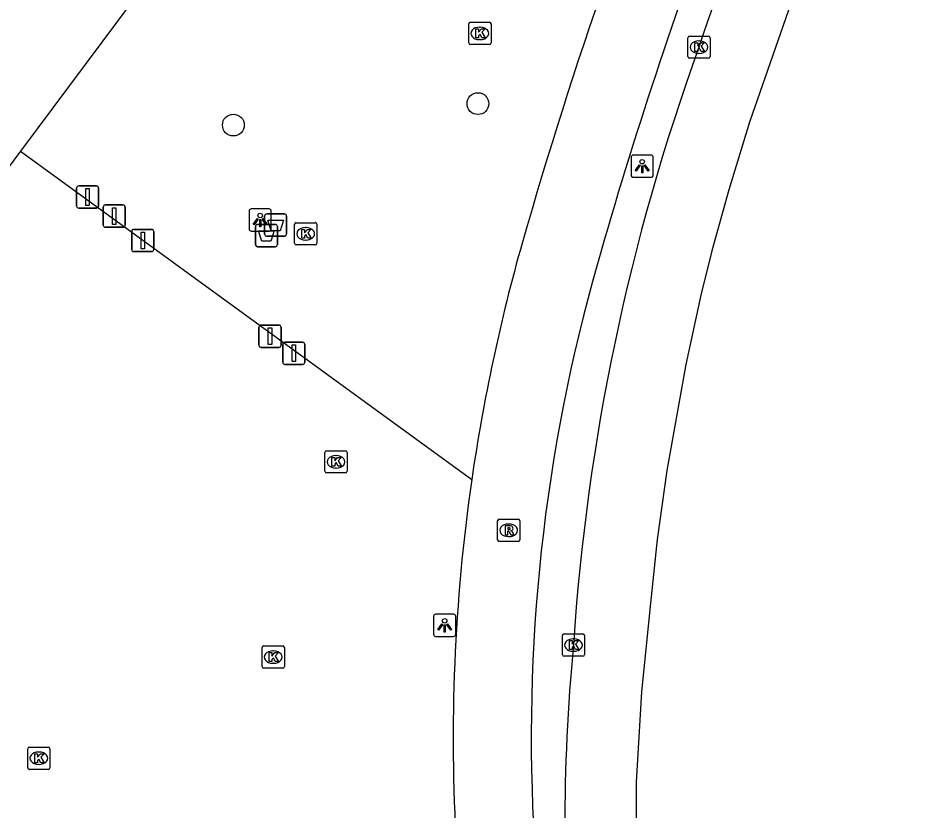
# Model space of a CAD drawing. Extents: x 159718 to 160783, y 383290 to 384030.
# Drawn here: x 160644.91 to 160685.27, y 383513.49 to 383549.08 of the extents above; entities that cross this region are included whole.
import ezdxf

# ---------------------------------------------------------------- set-up
doc = ezdxf.new("R2010")
doc.units = 0
for name, color, linetype in [('IMGEO_Afsluitpaal', 7, 'Continuous'), ('IMGEO_Afvalbak', 7, 'Continuous'), ('IMGEO_Boom', 7, 'Continuous'), ('IMGEO_Fietspad_gesloten', 7, 'Continuous'), ('IMGEO_Kolk', 7, 'Continuous'), ('IMGEO_Lichtpunt', 7, 'Continuous'), ('IMGEO_Pand', 7, 'Continuous'), ('IMGEO_Rijbaan_lokaal_gesloten', 7, 'Continuous'), ('IMGEO_Rioolput', 7, 'Continuous'), ('IMGEO_Voetpad_open', 7, 'Continuous')]:
    doc.layers.add(name, color=color, linetype=linetype)

msp = doc.modelspace()

# ---------------------------------------------------------------- linework, layer by layer
at = {"layer": 'IMGEO_Afsluitpaal'}
for p, q in [((160647.644, 383541.536), (160648.434, 383541.536)), ((160648.434, 383541.536), (160647.644, 383541.536)), ((160647.544, 383540.636), (160647.544, 383541.436)), ((160647.544, 383541.436), (160647.544, 383540.636)), ((160648.534, 383541.436), (160648.534, 383540.636)), ((160648.534, 383540.636), (160648.534, 383541.436)), ((160648.434, 383540.536), (160647.644, 383540.536)), ((160647.644, 383540.536), (160648.434, 383540.536)), ((160648.738, 383539.777), (160648.738, 383540.577)), ((160648.738, 383540.577), (160648.738, 383539.777)), ((160648.838, 383540.677), (160649.628, 383540.677)), ((160649.628, 383540.677), (160648.838, 383540.677)), ((160649.728, 383540.577), (160649.728, 383539.777)), ((160649.728, 383539.777), (160649.728, 383540.577)), ((160649.628, 383539.677), (160648.838, 383539.677)), ((160648.838, 383539.677), (160649.628, 383539.677)), ((160650.019, 383538.682), (160650.019, 383539.482)), ((160650.019, 383539.482), (160650.019, 383538.682)), ((160650.119, 383539.582), (160650.909, 383539.582)), ((160650.909, 383539.582), (160650.119, 383539.582)), ((160651.009, 383539.482), (160651.009, 383538.682)), ((160651.009, 383538.682), (160651.009, 383539.482)), ((160650.909, 383538.582), (160650.119, 383538.582)), ((160650.119, 383538.582), (160650.909, 383538.582)), ((160655.74, 383534.38), (160655.74, 383535.18)), ((160655.74, 383535.18), (160655.74, 383534.38)), ((160655.84, 383535.28), (160656.63, 383535.28)), ((160656.63, 383535.28), (160655.84, 383535.28)), ((160656.73, 383535.18), (160656.73, 383534.38)), ((160656.73, 383534.38), (160656.73, 383535.18)), ((160656.63, 383534.28), (160655.84, 383534.28)), ((160655.84, 383534.28), (160656.63, 383534.28)), ((160656.807, 383533.613), (160656.807, 383534.413)), ((160656.807, 383534.413), (160656.807, 383533.613)), ((160656.907, 383534.513), (160657.697, 383534.513)), ((160657.697, 383534.513), (160656.907, 383534.513)), ((160657.797, 383534.413), (160657.797, 383533.613)), ((160657.797, 383533.613), (160657.797, 383534.413)), ((160657.697, 383533.513), (160656.907, 383533.513)), ((160656.907, 383533.513), (160657.697, 383533.513))]:
    msp.add_line(p, q, dxfattribs=at)
for points in [[(160647.964, 383541.411), (160648.114, 383541.411), (160648.114, 383540.661), (160647.964, 383540.661), (160647.964, 383541.411)], [(160649.158, 383540.552), (160649.308, 383540.552), (160649.308, 383539.802), (160649.158, 383539.802), (160649.158, 383540.552)], [(160650.439, 383539.457), (160650.589, 383539.457), (160650.589, 383538.707), (160650.439, 383538.707), (160650.439, 383539.457)], [(160656.16, 383535.155), (160656.31, 383535.155), (160656.31, 383534.405), (160656.16, 383534.405), (160656.16, 383535.155)], [(160657.227, 383534.388), (160657.377, 383534.388), (160657.377, 383533.638), (160657.227, 383533.638), (160657.227, 383534.388)]]:
    msp.add_lwpolyline(points, dxfattribs=at)
for centre, start, end in [((160647.644, 383541.436), 90, 180), ((160647.644, 383541.436), 90, 180), ((160648.434, 383541.436), 0, 90), ((160648.434, 383541.436), 360, 90), ((160647.644, 383540.636), 180, 270), ((160647.644, 383540.636), 180, 270), ((160648.434, 383540.636), 270, 0), ((160648.434, 383540.636), 270, 0), ((160648.838, 383540.577), 90, 180), ((160648.838, 383540.577), 90, 180), ((160649.628, 383540.577), 0, 90), ((160649.628, 383540.577), 360, 90), ((160648.838, 383539.777), 180, 270), ((160648.838, 383539.777), 180, 270), ((160649.628, 383539.777), 270, 0), ((160649.628, 383539.777), 270, 0), ((160650.119, 383539.482), 90, 180), ((160650.119, 383539.482), 90, 180), ((160650.909, 383539.482), 0, 90), ((160650.909, 383539.482), 360, 90), ((160650.119, 383538.682), 180, 270), ((160650.119, 383538.682), 180, 270), ((160650.909, 383538.682), 270, 0), ((160650.909, 383538.682), 270, 0), ((160655.84, 383535.18), 90, 180), ((160655.84, 383535.18), 90, 180), ((160656.63, 383535.18), 0, 90), ((160656.63, 383535.18), 360, 90), ((160655.84, 383534.38), 180, 270), ((160655.84, 383534.38), 180, 270), ((160656.63, 383534.38), 270, 0), ((160656.63, 383534.38), 270, 0), ((160656.907, 383534.413), 90, 180), ((160656.907, 383534.413), 90, 180), ((160657.697, 383534.413), 0, 90), ((160657.697, 383534.413), 360, 90), ((160656.907, 383533.613), 180, 270), ((160656.907, 383533.613), 180, 270), ((160657.697, 383533.613), 270, 0), ((160657.697, 383533.613), 270, 0)]:
    msp.add_arc(centre, 0.1, start, end, dxfattribs=at)
at = {"layer": 'IMGEO_Afvalbak'}
for p, q in [((160655.99, 383539.374), (160655.99, 383540.174)), ((160655.99, 383540.174), (160655.99, 383539.374)), ((160656.09, 383540.274), (160656.88, 383540.274)), ((160656.88, 383540.274), (160656.09, 383540.274)), ((160656.98, 383540.174), (160656.98, 383539.374)), ((160656.98, 383539.374), (160656.98, 383540.174)), ((160655.58, 383538.903), (160655.58, 383539.703)), ((160655.58, 383539.703), (160655.58, 383538.903)), ((160655.68, 383539.803), (160656.47, 383539.803)), ((160656.47, 383539.803), (160655.68, 383539.803)), ((160656.57, 383539.703), (160656.57, 383538.903)), ((160656.57, 383538.903), (160656.57, 383539.703)), ((160656.88, 383539.274), (160656.09, 383539.274)), ((160656.09, 383539.274), (160656.88, 383539.274)), ((160656.47, 383538.803), (160655.68, 383538.803)), ((160655.68, 383538.803), (160656.47, 383538.803))]:
    msp.add_line(p, q, dxfattribs=at)
for points in [[(160656.133, 383539.988), (160656.837, 383539.988), (160656.688, 383539.518), (160656.282, 383539.518), (160656.133, 383539.988)], [(160655.723, 383539.517), (160656.427, 383539.517), (160656.278, 383539.047), (160655.872, 383539.047), (160655.723, 383539.517)]]:
    msp.add_lwpolyline(points, dxfattribs=at)
for centre, start, end in [((160656.09, 383540.174), 90, 180), ((160656.09, 383540.174), 90, 180), ((160656.88, 383540.174), 0, 90), ((160656.88, 383540.174), 360, 90), ((160655.68, 383539.703), 90, 180), ((160655.68, 383539.703), 90, 180), ((160656.47, 383539.703), 0, 90), ((160656.47, 383539.703), 360, 90), ((160656.09, 383539.374), 180, 270), ((160656.09, 383539.374), 180, 270), ((160656.88, 383539.374), 270, 0), ((160656.88, 383539.374), 270, 0), ((160655.68, 383538.903), 180, 270), ((160655.68, 383538.903), 180, 270), ((160656.47, 383538.903), 270, 0), ((160656.47, 383538.903), 270, 0)]:
    msp.add_arc(centre, 0.1, start, end, dxfattribs=at)
at = {"layer": 'IMGEO_Boom'}
for centre in [(160665.579, 383545.23), (160654.588, 383544.267)]:
    msp.add_circle(centre, 0.489, dxfattribs=at)
at = {"layer": 'IMGEO_Fietspad_gesloten'}
for centre, radius, start, end in [((160878.813, 383478.643), 216.184, 154.61575, 164.05655), ((160880.609, 383477.941), 221.61, 157.58109, 164.00709), ((160746.15, 383516.65), 81.69, 164.12239, 171.77327), ((160745.398, 383516.785), 77.424, 164.07693, 183.53955), ((160745.926, 383516.714), 81.46, 171.79553, 183.46283)]:
    msp.add_arc(centre, radius, start, end, dxfattribs=at)
at = {"layer": 'IMGEO_Kolk'}
for p, q in [((160665.165, 383547.961), (160665.165, 383548.813)), ((160665.24, 383548.887), (160666.092, 383548.887)), ((160666.166, 383548.813), (160666.166, 383547.961)), ((160665.653, 383548.667), (160665.678, 383548.667)), ((160665.676, 383548.107), (160665.651, 383548.107)), ((160675.011, 383547.342), (160675.011, 383548.194)), ((160675.086, 383548.268), (160675.938, 383548.268)), ((160675.499, 383548.048), (160675.524, 383548.048)), ((160676.012, 383548.194), (160676.012, 383547.342)), ((160666.092, 383547.887), (160665.24, 383547.887)), ((160675.938, 383547.268), (160675.086, 383547.268)), ((160675.522, 383547.488), (160675.497, 383547.488)), ((160657.339, 383538.956), (160657.339, 383539.808)), ((160657.414, 383539.882), (160658.266, 383539.882)), ((160657.827, 383539.662), (160657.852, 383539.662)), ((160658.34, 383539.808), (160658.34, 383538.956)), ((160657.85, 383539.102), (160657.825, 383539.102)), ((160658.266, 383538.882), (160657.414, 383538.882)), ((160658.699, 383528.709), (160658.699, 383529.561)), ((160658.774, 383529.635), (160659.626, 383529.635)), ((160659.187, 383529.415), (160659.212, 383529.415)), ((160659.7, 383529.561), (160659.7, 383528.709)), ((160659.626, 383528.635), (160658.774, 383528.635)), ((160659.21, 383528.855), (160659.185, 383528.855)), ((160669.372, 383520.475), (160669.372, 383521.327)), ((160669.447, 383521.401), (160670.299, 383521.401)), ((160670.373, 383521.327), (160670.373, 383520.475)), ((160669.86, 383521.181), (160669.885, 383521.181)), ((160655.879, 383519.936), (160655.879, 383520.788)), ((160655.954, 383520.862), (160656.806, 383520.862)), ((160656.367, 383520.642), (160656.392, 383520.642)), ((160656.88, 383520.788), (160656.88, 383519.936)), ((160669.883, 383520.621), (160669.858, 383520.621)), ((160670.299, 383520.401), (160669.447, 383520.401)), ((160656.806, 383519.862), (160655.954, 383519.862)), ((160656.39, 383520.082), (160656.365, 383520.082)), ((160645.346, 383515.392), (160645.346, 383516.244)), ((160645.421, 383516.318), (160646.273, 383516.318)), ((160645.834, 383516.098), (160645.859, 383516.098)), ((160646.347, 383516.244), (160646.347, 383515.392)), ((160646.273, 383515.318), (160645.421, 383515.318)), ((160645.857, 383515.538), (160645.832, 383515.538))]:
    msp.add_line(p, q, dxfattribs=at)
for points in [[(160665.165, 383547.961), (160665.165, 383548.813)], [(160665.24, 383548.887), (160666.092, 383548.887)], [(160666.166, 383548.813), (160666.166, 383547.961)], [(160665.486, 383548.587), (160665.609, 383548.587), (160665.609, 383548.436), (160665.739, 383548.587), (160665.903, 383548.587), (160665.757, 383548.436), (160665.91, 383548.187), (160665.758, 383548.187), (160665.673, 383548.351), (160665.609, 383548.284), (160665.609, 383548.187), (160665.486, 383548.187), (160665.486, 383548.587)], [(160675.011, 383547.342), (160675.011, 383548.194)], [(160675.086, 383548.268), (160675.938, 383548.268)], [(160675.332, 383547.968), (160675.455, 383547.968), (160675.455, 383547.817), (160675.585, 383547.968), (160675.749, 383547.968), (160675.603, 383547.817), (160675.756, 383547.568), (160675.604, 383547.568), (160675.519, 383547.732), (160675.455, 383547.665), (160675.455, 383547.568), (160675.332, 383547.568), (160675.332, 383547.968)], [(160676.012, 383548.194), (160676.012, 383547.342)], [(160666.092, 383547.887), (160665.24, 383547.887)], [(160675.938, 383547.268), (160675.086, 383547.268)], [(160657.339, 383538.956), (160657.339, 383539.808)], [(160657.414, 383539.882), (160658.266, 383539.882)], [(160657.66, 383539.582), (160657.783, 383539.582), (160657.783, 383539.431), (160657.913, 383539.582), (160658.077, 383539.582), (160657.931, 383539.431), (160658.084, 383539.182), (160657.932, 383539.182), (160657.847, 383539.346), (160657.783, 383539.279), (160657.783, 383539.182), (160657.66, 383539.182), (160657.66, 383539.582)], [(160658.34, 383539.808), (160658.34, 383538.956)], [(160658.266, 383538.882), (160657.414, 383538.882)], [(160658.699, 383528.709), (160658.699, 383529.561)], [(160658.774, 383529.635), (160659.626, 383529.635)], [(160659.7, 383529.561), (160659.7, 383528.709)], [(160659.02, 383529.335), (160659.143, 383529.335), (160659.143, 383529.184), (160659.273, 383529.335), (160659.437, 383529.335), (160659.291, 383529.184), (160659.444, 383528.935), (160659.292, 383528.935), (160659.207, 383529.099), (160659.143, 383529.032), (160659.143, 383528.935), (160659.02, 383528.935), (160659.02, 383529.335)], [(160659.626, 383528.635), (160658.774, 383528.635)], [(160669.372, 383520.475), (160669.372, 383521.327)], [(160669.447, 383521.401), (160670.299, 383521.401)], [(160670.373, 383521.327), (160670.373, 383520.475)], [(160669.693, 383521.101), (160669.816, 383521.101), (160669.816, 383520.95), (160669.946, 383521.101), (160670.11, 383521.101), (160669.964, 383520.95), (160670.117, 383520.701), (160669.965, 383520.701), (160669.88, 383520.865), (160669.816, 383520.798), (160669.816, 383520.701), (160669.693, 383520.701), (160669.693, 383521.101)], [(160655.879, 383519.936), (160655.879, 383520.788)], [(160655.954, 383520.862), (160656.806, 383520.862)], [(160656.2, 383520.562), (160656.323, 383520.562), (160656.323, 383520.411), (160656.453, 383520.562), (160656.617, 383520.562), (160656.471, 383520.411), (160656.624, 383520.162), (160656.472, 383520.162), (160656.387, 383520.326), (160656.323, 383520.259), (160656.323, 383520.162), (160656.2, 383520.162), (160656.2, 383520.562)], [(160656.88, 383520.788), (160656.88, 383519.936)], [(160670.299, 383520.401), (160669.447, 383520.401)], [(160656.806, 383519.862), (160655.954, 383519.862)], [(160645.346, 383515.392), (160645.346, 383516.244)], [(160645.421, 383516.318), (160646.273, 383516.318)], [(160646.347, 383516.244), (160646.347, 383515.392)], [(160645.667, 383516.018), (160645.79, 383516.018), (160645.79, 383515.867), (160645.92, 383516.018), (160646.084, 383516.018), (160645.938, 383515.867), (160646.091, 383515.618), (160645.939, 383515.618), (160645.854, 383515.782), (160645.79, 383515.715), (160645.79, 383515.618), (160645.667, 383515.618), (160645.667, 383516.018)], [(160646.273, 383515.318), (160645.421, 383515.318)]]:
    msp.add_lwpolyline(points, dxfattribs=at)
for centre, start, end in [((160665.242, 383548.811), 91.552, 178.448), ((160665.242, 383548.811), 91.552, 178.448), ((160666.09, 383548.811), 1.552, 88.448), ((160666.09, 383548.811), 1.552, 88.448), ((160665.242, 383547.963), 181.552, 268.448), ((160665.242, 383547.963), 181.552, 268.448), ((160666.09, 383547.963), 271.552, 358.448), ((160666.09, 383547.963), 271.552, 358.448), ((160675.088, 383548.192), 91.552, 178.448), ((160675.088, 383548.192), 91.552, 178.448), ((160675.936, 383548.192), 1.552, 88.448), ((160675.936, 383548.192), 1.552, 88.448), ((160675.088, 383547.344), 181.552, 268.448), ((160675.088, 383547.344), 181.552, 268.448), ((160675.936, 383547.344), 271.552, 358.448), ((160675.936, 383547.344), 271.552, 358.448), ((160657.416, 383539.806), 91.552, 178.448), ((160657.416, 383539.806), 91.552, 178.448), ((160658.264, 383539.806), 1.552, 88.448), ((160658.264, 383539.806), 1.552, 88.448), ((160657.416, 383538.958), 181.552, 268.448), ((160657.416, 383538.958), 181.552, 268.448), ((160658.264, 383538.958), 271.552, 358.448), ((160658.264, 383538.958), 271.552, 358.448), ((160658.776, 383529.559), 91.552, 178.448), ((160658.776, 383529.559), 91.552, 178.448), ((160659.624, 383529.559), 1.552, 88.448), ((160659.624, 383529.559), 1.552, 88.448), ((160658.776, 383528.711), 181.552, 268.448), ((160658.776, 383528.711), 181.552, 268.448), ((160659.624, 383528.711), 271.552, 358.448), ((160659.624, 383528.711), 271.552, 358.448), ((160669.449, 383521.325), 91.552, 178.448), ((160669.449, 383521.325), 91.552, 178.448), ((160670.297, 383521.325), 1.552, 88.448), ((160670.297, 383521.325), 1.552, 88.448), ((160655.956, 383520.786), 91.552, 178.448), ((160655.956, 383520.786), 91.552, 178.448), ((160656.804, 383520.786), 1.552, 88.448), ((160656.804, 383520.786), 1.552, 88.448), ((160669.449, 383520.477), 181.552, 268.448), ((160669.449, 383520.477), 181.552, 268.448), ((160670.297, 383520.477), 271.552, 358.448), ((160670.297, 383520.477), 271.552, 358.448), ((160655.956, 383519.938), 181.552, 268.448), ((160655.956, 383519.938), 181.552, 268.448), ((160656.804, 383519.938), 271.552, 358.448), ((160656.804, 383519.938), 271.552, 358.448), ((160645.423, 383516.242), 91.552, 178.448), ((160645.423, 383516.242), 91.552, 178.448), ((160646.271, 383516.242), 1.552, 88.448), ((160646.271, 383516.242), 1.552, 88.448), ((160645.423, 383515.394), 181.552, 268.448), ((160645.423, 383515.394), 181.552, 268.448), ((160646.271, 383515.394), 271.552, 358.448), ((160646.271, 383515.394), 271.552, 358.448)]:
    msp.add_arc(centre, 0.0765, start, end, dxfattribs=at)
for centre, major_axis, ratio, start_param, end_param in [((160665.652, 383548.387), (-0.387, 0.002), 0.722429, 4.712389, 7.853982), ((160665.677, 383548.387), (-0.39, 0.002), 0.717154, 1.570796, 4.712389), ((160675.498, 383547.768), (-0.387, 0.002), 0.722429, 4.712389, 7.853982), ((160675.523, 383547.768), (-0.39, 0.002), 0.717154, 1.570796, 4.712389), ((160657.826, 383539.382), (-0.387, 0.002), 0.722429, 4.712389, 7.853982), ((160657.851, 383539.382), (-0.39, 0.002), 0.717154, 1.570796, 4.712389), ((160659.186, 383529.135), (-0.387, 0.002), 0.722429, 4.712389, 7.853982), ((160659.211, 383529.135), (-0.39, 0.002), 0.717154, 1.570796, 4.712389), ((160669.859, 383520.901), (-0.387, 0.002), 0.722429, 4.712389, 7.853982), ((160669.884, 383520.901), (-0.39, 0.002), 0.717154, 1.570796, 4.712389), ((160656.366, 383520.362), (-0.387, 0.002), 0.722429, 4.712389, 7.853982), ((160656.391, 383520.362), (-0.39, 0.002), 0.717154, 1.570796, 4.712389), ((160645.833, 383515.818), (-0.387, 0.002), 0.722429, 4.712389, 7.853982), ((160645.858, 383515.818), (-0.39, 0.002), 0.717154, 1.570796, 4.712389)]:
    msp.add_ellipse(centre, major_axis=major_axis, ratio=ratio, start_param=start_param, end_param=end_param, dxfattribs=at)
at = {"layer": 'IMGEO_Lichtpunt'}
for p, q in [((160672.46, 383542.823), (160672.46, 383542.016)), ((160672.46, 383542.823), (160672.46, 383542.016)), ((160673.362, 383542.918), (160672.554, 383542.918)), ((160673.362, 383542.918), (160672.554, 383542.918)), ((160673.456, 383542.016), (160673.456, 383542.823)), ((160673.456, 383542.016), (160673.456, 383542.823)), ((160672.554, 383541.922), (160673.362, 383541.922)), ((160672.554, 383541.922), (160673.362, 383541.922)), ((160655.295, 383540.408), (160655.295, 383539.601)), ((160655.295, 383540.408), (160655.295, 383539.601)), ((160656.197, 383540.503), (160655.389, 383540.503)), ((160656.197, 383540.503), (160655.389, 383540.503)), ((160656.291, 383539.601), (160656.291, 383540.408)), ((160656.291, 383539.601), (160656.291, 383540.408)), ((160655.389, 383539.507), (160656.197, 383539.507)), ((160655.389, 383539.507), (160656.197, 383539.507)), ((160663.585, 383522.195), (160663.585, 383521.388)), ((160663.585, 383522.195), (160663.585, 383521.388)), ((160664.487, 383522.29), (160663.679, 383522.29)), ((160664.487, 383522.29), (160663.679, 383522.29)), ((160664.581, 383521.388), (160664.581, 383522.195)), ((160664.581, 383521.388), (160664.581, 383522.195)), ((160663.679, 383521.294), (160664.487, 383521.294)), ((160663.679, 383521.294), (160664.487, 383521.294))]:
    msp.add_line(p, q, dxfattribs=at)
for points in [[(160672.834, 383542.487), (160672.873, 383542.459), (160672.685, 383542.197), (160672.647, 383542.224), (160672.834, 383542.487)], [(160672.936, 383542.439), (160672.983, 383542.439), (160672.983, 383542.117), (160672.936, 383542.117), (160672.936, 383542.439)], [(160673.046, 383542.459), (160673.084, 383542.486), (160673.271, 383542.224), (160673.232, 383542.196), (160673.046, 383542.459)], [(160655.669, 383540.072), (160655.708, 383540.044), (160655.52, 383539.782), (160655.482, 383539.809), (160655.669, 383540.072)], [(160655.771, 383540.024), (160655.818, 383540.024), (160655.818, 383539.702), (160655.771, 383539.702), (160655.771, 383540.024)], [(160655.881, 383540.044), (160655.919, 383540.071), (160656.106, 383539.809), (160656.067, 383539.781), (160655.881, 383540.044)], [(160663.959, 383521.859), (160663.998, 383521.831), (160663.81, 383521.569), (160663.772, 383521.596), (160663.959, 383521.859)], [(160664.061, 383521.811), (160664.108, 383521.811), (160664.108, 383521.489), (160664.061, 383521.489), (160664.061, 383521.811)], [(160664.171, 383521.831), (160664.209, 383521.858), (160664.396, 383521.596), (160664.357, 383521.568), (160664.171, 383521.831)]]:
    msp.add_lwpolyline(points, dxfattribs=at)
for centre in [(160672.959, 383542.621), (160655.794, 383540.206), (160664.084, 383521.993)]:
    msp.add_circle(centre, 0.0994, dxfattribs=at)
for centre, start, end in [((160672.554, 383542.823), 90, 180), ((160672.554, 383542.823), 90, 180), ((160673.362, 383542.823), 0, 90), ((160673.362, 383542.823), 0, 90), ((160672.554, 383542.016), 180, 270), ((160672.554, 383542.016), 180, 270), ((160673.362, 383542.016), 270, 0), ((160673.362, 383542.016), 270, 360), ((160655.389, 383540.408), 90, 180), ((160655.389, 383540.408), 90, 180), ((160656.197, 383540.408), 0, 90), ((160656.197, 383540.408), 0, 90), ((160655.389, 383539.601), 180, 270), ((160655.389, 383539.601), 180, 270), ((160656.197, 383539.601), 270, 0), ((160656.197, 383539.601), 270, 360), ((160663.679, 383522.195), 90, 180), ((160663.679, 383522.195), 90, 180), ((160664.487, 383522.195), 0, 90), ((160664.487, 383522.195), 0, 90), ((160663.679, 383521.388), 180, 270), ((160663.679, 383521.388), 180, 270), ((160664.487, 383521.388), 270, 0), ((160664.487, 383521.388), 270, 360)]:
    msp.add_arc(centre, 0.0946, start, end, dxfattribs=at)
at = {"layer": 'IMGEO_Pand'}
for points in [[(160682.147, 383608.022), (160678.963, 383603.76), (160674.789, 383606.878), (160673.864, 383605.64), (160678.036, 383602.523), (160679.437, 383601.445), (160679.364, 383601.364), (160685.265, 383596.971), (160680.801, 383591.009), (160679.774, 383589.637), (160682.194, 383587.756), (160675.719, 383579.055), (160673.196, 383580.878), (160672.228, 383579.58), (160663.295, 383567.595), (160645.029, 383543.091)], [(160645.029, 383543.091), (160641.896, 383538.887)]]:
    msp.add_lwpolyline(points, dxfattribs=at)
at = {"layer": 'IMGEO_Rijbaan_lokaal_gesloten'}
msp.add_lwpolyline([(160679.763, 383550.092), (160677.78, 383544.393), (160676.85, 383541.363), (160676.093, 383538.62), (160675.588, 383536.63), (160674.915, 383533.507), (160674.074, 383528.746), (160673.631, 383525.651), (160673.326, 383522.784), (160672.925, 383518.805), (160672.693, 383514.746), (160672.701, 383511.529)], dxfattribs=at)
for centre, radius, start, end in [((160797.331, 383507.443), 128.323, 152.94872, 161.68484), ((160767.143, 383514.51), 97.482, 160.05194, 176.24104), ((160756.009, 383512.684), 86.53, 174.55106, 185.50444)]:
    msp.add_arc(centre, radius, start, end, dxfattribs=at)
at = {"layer": 'IMGEO_Rioolput'}
for p, q in [((160666.46, 383525.632), (160666.46, 383526.484)), ((160666.535, 383526.558), (160667.387, 383526.558)), ((160666.948, 383526.338), (160666.973, 383526.338)), ((160667.461, 383526.484), (160667.461, 383525.632)), ((160666.971, 383525.778), (160666.946, 383525.778)), ((160667.387, 383525.558), (160666.535, 383525.558))]:
    msp.add_line(p, q, dxfattribs=at)
for points in [[(160666.46, 383525.632), (160666.46, 383526.484)], [(160666.535, 383526.558), (160667.387, 383526.558)], [(160667.049, 383526.256), (160666.797, 383526.258), (160666.797, 383525.858)], [(160666.975, 383526.177), (160666.921, 383526.177), (160666.921, 383526.096)], [(160667.461, 383526.484), (160667.461, 383525.632)], [(160666.797, 383525.858), (160666.921, 383525.858), (160666.921, 383526.02), (160666.932, 383526.02)], [(160666.921, 383526.096), (160666.973, 383526.096)], [(160666.979, 383525.991), (160667.05, 383525.858), (160667.19, 383525.858), (160667.125, 383525.984)], [(160667.387, 383525.558), (160666.535, 383525.558)]]:
    msp.add_lwpolyline(points, dxfattribs=at)
for centre, radius, start, end in [((160666.537, 383526.482), 0.0765, 91.552, 178.448), ((160666.537, 383526.482), 0.0765, 91.552, 178.448), ((160666.981, 383526.081), 0.0964, 77.0061, 93.1865), ((160666.995, 383526.138), 0.0378, 276.6634, 79.6772), ((160667.048, 383526.146), 0.109, 350.3612, 89.416), ((160667.385, 383526.482), 0.0765, 1.552, 88.448), ((160667.385, 383526.482), 0.0765, 1.552, 88.448), ((160666.931, 383525.967), 0.0533, 26.0293, 88.6989), ((160666.957, 383526.285), 0.19, 274.7715, 282.9687), ((160667.046, 383526.146), 0.112, 277.5842, 350.9817), ((160667.03, 383525.931), 0.108, 29.5134, 73.7905), ((160666.537, 383525.634), 0.0765, 181.552, 268.448), ((160666.537, 383525.634), 0.0765, 181.552, 268.448), ((160667.385, 383525.634), 0.0765, 271.552, 358.448), ((160667.385, 383525.634), 0.0765, 271.552, 358.448)]:
    msp.add_arc(centre, radius, start, end, dxfattribs=at)
for centre, major_axis, ratio, start_param, end_param in [((160666.947, 383526.058), (-0.387, 0.002), 0.722429, 4.712389, 7.853982), ((160666.972, 383526.058), (-0.39, 0.002), 0.717154, 1.570796, 4.712389)]:
    msp.add_ellipse(centre, major_axis=major_axis, ratio=ratio, start_param=start_param, end_param=end_param, dxfattribs=at)
at = {"layer": 'IMGEO_Voetpad_open'}
msp.add_lwpolyline([(160645.029, 383543.091), (160665.3, 383528.339)], dxfattribs=at)

doc.saveas('drawing.dxf')
